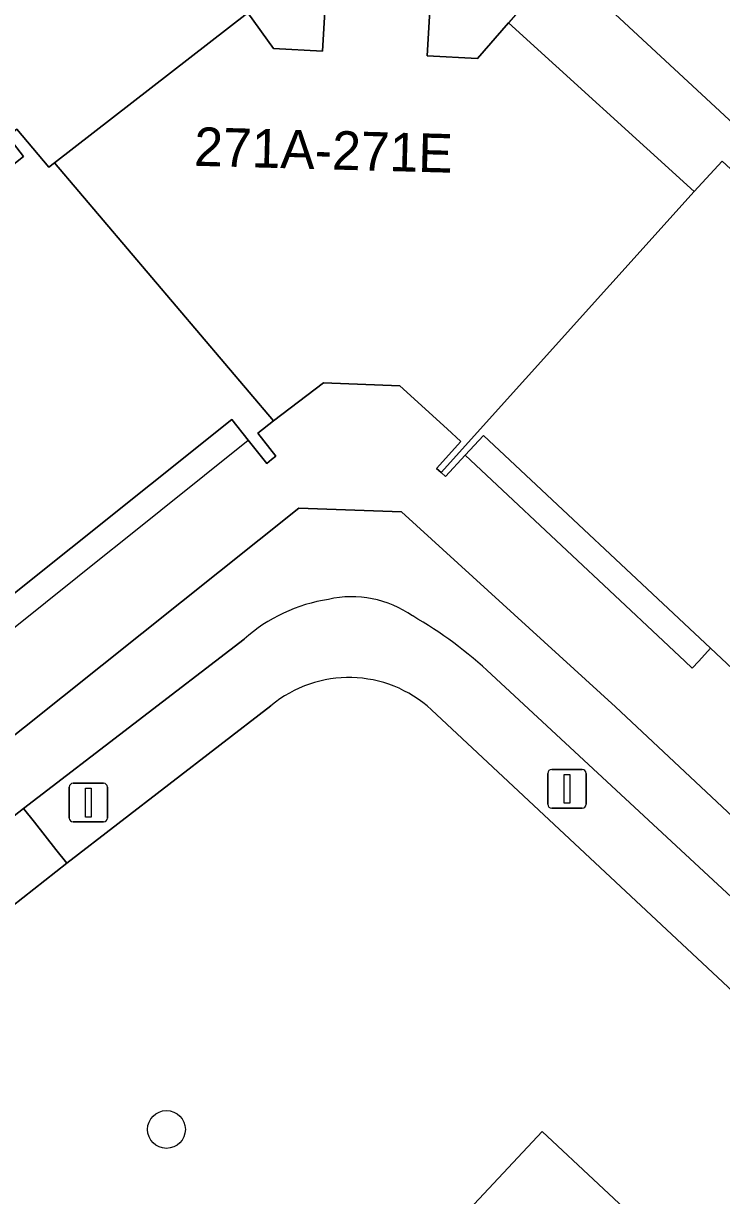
# Model space of a CAD drawing. Extents: x 159039 to 160102, y 381214 to 382524.
# Drawn here: x 159553.55 to 159571.62, y 381664.14 to 381694.48 of the extents above; entities that cross this region are included whole.
import ezdxf

# ---------------------------------------------------------------- set-up
doc = ezdxf.new("R2010")
doc.units = 0
for name, color, linetype in [('IMGEO_Boom', 7, 'Continuous'), ('IMGEO_Erf', 7, 'Continuous'), ('IMGEO_Grasland_overig', 7, 'Continuous'), ('IMGEO_Groenvoorziening', 7, 'Continuous'), ('IMGEO_Haag', 7, 'Continuous'), ('IMGEO_Lichtmast', 7, 'Continuous'), ('IMGEO_Pand', 7, 'Continuous'), ('IMGEO_Pand_nummerreeks', 7, 'Continuous'), ('IMGEO_Pand_overbouw', 7, 'Continuous'), ('IMGEO_Voetpad_gesloten', 7, 'Continuous'), ('IMGEO_Voetpad_open', 7, 'Continuous')]:
    doc.layers.add(name, color=color, linetype=linetype)

msp = doc.modelspace()

# ---------------------------------------------------------------- linework, layer by layer
at = {"layer": 'IMGEO_Boom'}
msp.add_circle((159557.252, 381665.848), 0.489, dxfattribs=at)
at = {"layer": 'IMGEO_Erf'}
for points in [[(159572.902, 381676.836), (159571.328, 381678.311), (159565.458, 381683.813), (159564.982, 381683.304), (159564.472, 381682.757), (159564.364, 381682.854), (159564.243, 381682.962), (159564.87, 381683.662), (159564.513, 381683.988), (159563.294, 381685.1), (159561.312, 381685.181), (159560.022, 381684.192), (159559.612, 381683.878), (159560.081, 381683.281), (159559.969, 381683.194), (159559.846, 381683.094), (159559.37, 381683.693), (159558.941, 381684.231), (159552.662, 381679.211)], [(159517.986, 381647.841), (159560.674, 381681.936), (159563.337, 381681.842), (159568.876, 381676.789), (159590.803, 381656.219)]]:
    msp.add_lwpolyline(points, dxfattribs=at)
at = {"layer": 'IMGEO_Grasland_overig'}
msp.add_lwpolyline([(159578.633, 381684.454), (159579.234, 381685.105), (159567.447, 381696.04), (159566.1, 381694.496), (159570.906, 381690.128), (159571.635, 381690.92)], close=True, dxfattribs=at)
at = {"layer": 'IMGEO_Groenvoorziening'}
for points in [[(159559.265, 381678.545), (159553.552, 381674.157), (159553.833, 381673.802), (159554.112, 381673.449), (159554.391, 381673.096), (159554.67, 381672.743), (159559.955, 381676.816)], [(159564.11, 381676.714), (159578.397, 381663.35), (159578.706, 381663.677), (159579.015, 381664.004), (159579.324, 381664.331), (159579.633, 381664.658), (159565.661, 381677.628)], [(159559.955, 381676.816), (159554.67, 381672.743), (159553.246, 381671.62), (159540.21, 381661.238), (159538.785, 381660.093), (159526.133, 381649.947), (159524.729, 381648.803), (159520.146, 381645.173), (159518.283, 381643.698), (159520.549, 381641.574)], [(159566.976, 381665.798), (159574.267, 381658.976), (159578.397, 381663.35), (159564.11, 381676.714)], [(159527.435, 381641.945), (159527.901, 381642.418), (159528.622, 381641.741), (159532.928, 381646.356), (159543.875, 381635.985), (159556.621, 381649.728), (159554.099, 381652.031), (159556.455, 381654.55), (159556.732, 381654.29), (159557.563, 381655.175), (159557.286, 381655.438), (159566.976, 381665.798)]]:
    msp.add_lwpolyline(points, dxfattribs=at)
msp.add_lwpolyline([(159566.976, 381665.798), (159557.286, 381655.438), (159557.563, 381655.175), (159557.858, 381654.892), (159558.146, 381654.615), (159558.428, 381654.343), (159567.049, 381663.537), (159573.168, 381657.812), (159573.443, 381658.103), (159573.717, 381658.394), (159573.992, 381658.685), (159574.267, 381658.976)], close=True, dxfattribs=at)
for centre, radius, start, end in [((159562.09, 381675.378), 4.244, 98.7812, 131.73), ((159562.052, 381676.916), 2.725, 54.8054, 102.9387), ((159558.094, 381669.577), 11.049, 46.7749, 59.9727), ((159561.974, 381674.396), 3.152, 47.3393, 129.8482), ((159561.974, 381674.396), 3.152, 47.3393, 129.8482)]:
    msp.add_arc(centre, radius, start, end, dxfattribs=at)
at = {"layer": 'IMGEO_Haag'}
for points in [[(159559.265, 381678.545), (159553.552, 381674.157), (159553.833, 381673.802), (159554.112, 381673.449), (159554.391, 381673.096), (159554.67, 381672.743), (159559.955, 381676.816)], [(159564.11, 381676.714), (159578.397, 381663.35), (159578.706, 381663.677), (159579.015, 381664.004), (159579.324, 381664.331), (159579.633, 381664.658), (159565.661, 381677.628)]]:
    msp.add_lwpolyline(points, dxfattribs=at)
msp.add_lwpolyline([(159566.976, 381665.798), (159557.286, 381655.438), (159557.563, 381655.175), (159557.858, 381654.892), (159558.146, 381654.615), (159558.428, 381654.343), (159567.049, 381663.537), (159573.168, 381657.812), (159573.443, 381658.103), (159573.717, 381658.394), (159573.992, 381658.685), (159574.267, 381658.976)], close=True, dxfattribs=at)
for centre, radius, start, end in [((159562.09, 381675.378), 4.244, 98.7812, 131.73), ((159562.052, 381676.916), 2.725, 54.8054, 102.9387), ((159558.094, 381669.577), 11.049, 46.7749, 59.9727), ((159561.974, 381674.396), 3.152, 47.3393, 129.8482)]:
    msp.add_arc(centre, radius, start, end, dxfattribs=at)
at = {"layer": 'IMGEO_Lichtmast'}
for p, q in [((159567.12, 381674.267), (159567.12, 381675.067)), ((159567.12, 381675.067), (159567.12, 381674.267)), ((159567.22, 381675.167), (159568.01, 381675.167)), ((159568.01, 381675.167), (159567.22, 381675.167)), ((159568.11, 381675.067), (159568.11, 381674.267)), ((159568.11, 381674.267), (159568.11, 381675.067)), ((159554.735, 381673.911), (159554.735, 381674.711)), ((159554.735, 381674.711), (159554.735, 381673.911)), ((159554.835, 381674.811), (159555.625, 381674.811)), ((159555.625, 381674.811), (159554.835, 381674.811)), ((159555.725, 381674.711), (159555.725, 381673.911)), ((159555.725, 381673.911), (159555.725, 381674.711)), ((159568.01, 381674.167), (159567.22, 381674.167)), ((159567.22, 381674.167), (159568.01, 381674.167)), ((159555.625, 381673.811), (159554.835, 381673.811)), ((159554.835, 381673.811), (159555.625, 381673.811))]:
    msp.add_line(p, q, dxfattribs=at)
for points in [[(159567.54, 381675.042), (159567.69, 381675.042), (159567.69, 381674.292), (159567.54, 381674.292), (159567.54, 381675.042)], [(159555.155, 381674.686), (159555.305, 381674.686), (159555.305, 381673.936), (159555.155, 381673.936), (159555.155, 381674.686)]]:
    msp.add_lwpolyline(points, dxfattribs=at)
for centre, start, end in [((159567.22, 381675.067), 90, 180), ((159567.22, 381675.067), 90, 180), ((159568.01, 381675.067), 0, 90), ((159568.01, 381675.067), 360, 90), ((159554.835, 381674.711), 90, 180), ((159554.835, 381674.711), 90, 180), ((159555.625, 381674.711), 0, 90), ((159555.625, 381674.711), 360, 90), ((159567.22, 381674.267), 180, 270), ((159567.22, 381674.267), 180, 270), ((159568.01, 381674.267), 270, 0), ((159568.01, 381674.267), 270, 0), ((159554.835, 381673.911), 180, 270), ((159554.835, 381673.911), 180, 270), ((159555.625, 381673.911), 270, 0), ((159555.625, 381673.911), 270, 0)]:
    msp.add_arc(centre, 0.1, start, end, dxfattribs=at)
at = {"layer": 'IMGEO_Pand'}
for points in [[(159560.022, 381684.192), (159561.312, 381685.181), (159563.294, 381685.1), (159564.513, 381683.988), (159564.87, 381683.662), (159564.243, 381682.962), (159564.364, 381682.854), (159570.906, 381690.128), (159566.1, 381694.496), (159565.297, 381693.579), (159563.997, 381693.643), (159564.151, 381696.29), (159563.442, 381696.925), (159562.197, 381696.961), (159561.442, 381696.378), (159561.367, 381695.083), (159561.29, 381693.768), (159560.018, 381693.83), (159559.36, 381694.754), (159554.358, 381690.875)], [(159560.022, 381684.192), (159554.358, 381690.875), (159554.21, 381690.76), (159553.382, 381691.743), (159553.148, 381691.563), (159553.55, 381691.042), (159539.633, 381679.917), (159545.05, 381673.126), (159550.989, 381677.874), (159552.662, 381679.211), (159558.941, 381684.231), (159559.37, 381683.693), (159559.846, 381683.094), (159559.969, 381683.194), (159560.081, 381683.281), (159559.612, 381683.878)], [(159564.364, 381682.854), (159564.472, 381682.757), (159564.982, 381683.304), (159565.458, 381683.813), (159571.328, 381678.311), (159572.902, 381676.836), (159578.685, 381671.416), (159578.209, 381670.906), (159577.564, 381670.215), (159577.669, 381670.119), (159585.123, 381678.458), (159578.633, 381684.454), (159571.635, 381690.92), (159570.906, 381690.128)]]:
    msp.add_lwpolyline(points, close=True, dxfattribs=at)
at = {"layer": 'IMGEO_Pand_overbouw'}
for points in [[(159559.37, 381683.693), (159558.941, 381684.231), (159552.662, 381679.211), (159552.939, 381678.865), (159553.095, 381678.67), (159553.292, 381678.828), (159555.778, 381680.818), (159555.98, 381680.979)], [(159564.982, 381683.304), (159568.165, 381680.316), (159568.293, 381680.198), (159570.662, 381677.971), (159570.853, 381677.792), (159571.024, 381677.974), (159571.328, 381678.311), (159565.458, 381683.813)]]:
    msp.add_lwpolyline(points, close=True, dxfattribs=at)
at = {"layer": 'IMGEO_Voetpad_gesloten'}
for points in [[(159568.876, 381676.789), (159563.337, 381681.842), (159560.674, 381681.936), (159517.986, 381647.841), (159519.021, 381646.563), (159523.586, 381650.209), (159524.989, 381651.371), (159537.658, 381661.487), (159539.094, 381662.668), (159552.129, 381673.041), (159553.552, 381674.157), (159559.265, 381678.545)], [(159565.661, 381677.628), (159579.633, 381664.658), (159580.963, 381663.437), (159589.216, 381655.787), (159590.375, 381654.713), (159592.39, 381652.845), (159593.32, 381653.858), (159591.313, 381655.741), (159590.803, 381656.219), (159568.876, 381676.789)]]:
    msp.add_lwpolyline(points, dxfattribs=at)
for centre, radius, start, end in [((159562.09, 381675.378), 4.244, 98.7812, 131.73), ((159562.052, 381676.916), 2.725, 54.8054, 102.9387), ((159558.094, 381669.577), 11.049, 46.7749, 59.9727)]:
    msp.add_arc(centre, radius, start, end, dxfattribs=at)
at = {"layer": 'IMGEO_Voetpad_open'}
for points in [[(159564.151, 381696.29), (159563.997, 381693.643), (159565.297, 381693.579), (159566.1, 381694.496)], [(159567.447, 381696.04), (159579.234, 381685.105), (159578.633, 381684.454), (159585.123, 381678.458), (159591.903, 381672.193), (159592.527, 381672.851), (159599.504, 381666.385), (159598.897, 381665.731), (159599.341, 381665.328), (159599.788, 381664.921), (159601.849, 381663.049), (159603.909, 381665.258), (159601.839, 381667.143), (159601.506, 381667.446), (159601.173, 381667.749), (159600.854, 381668.04), (159601.251, 381668.472), (159589.975, 381678.909), (159593.359, 381682.607), (159588.9, 381686.675), (159585.537, 381683.002), (159576.59, 381691.231), (159576.887, 381691.557)], [(159539.633, 381679.917), (159553.55, 381691.042), (159553.148, 381691.563), (159553.382, 381691.743), (159554.21, 381690.76), (159554.358, 381690.875), (159559.36, 381694.754), (159560.018, 381693.83), (159561.29, 381693.768), (159561.367, 381695.083)]]:
    msp.add_lwpolyline(points, dxfattribs=at)
msp.add_lwpolyline([(159552.129, 381673.041), (159552.412, 381672.682), (159552.69, 381672.328), (159552.968, 381671.974), (159553.246, 381671.62), (159554.67, 381672.743), (159554.391, 381673.096), (159554.112, 381673.449), (159553.833, 381673.802), (159553.552, 381674.157)], close=True, dxfattribs=at)

# ---------------------------------------------------------------- texts
at = {"layer": 'IMGEO_Pand_nummerreeks'}
msp.add_text('271A-271E', height=1, rotation=358.4412, dxfattribs=at).set_placement((159557.959, 381690.799))

doc.saveas('drawing.dxf')
